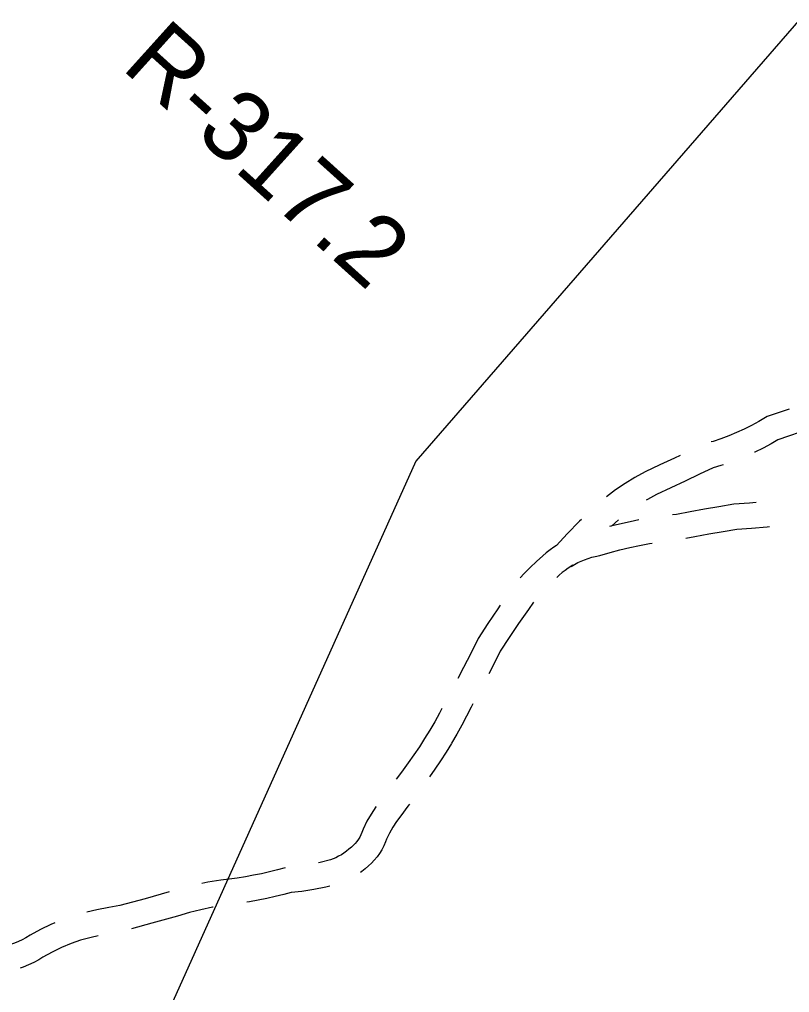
# Model space of a CAD drawing. Extents: x 3172231 to 3210228, y 940198 to 965780.
# Drawn here: x 3193528 to 3194436, y 958746 to 959893 of the extents above; entities that cross this region are included whole.
import ezdxf

# ---------------------------------------------------------------- set-up
doc = ezdxf.new("R2010")
doc.units = 0
for name, color, linetype in [('V-RIVR-RANG-IDEN', 7, 'Continuous'), ('V-ROAD-CNTR', 7, 'Continuous'), ('V-TOPO-BNDY', 7, 'Continuous')]:
    doc.layers.add(name, color=color, linetype=linetype)

msp = doc.modelspace()

# ---------------------------------------------------------------- linework, layer by layer
at = {"layer": 'V-ROAD-CNTR'}
for points in [[(3194435.649, 959433.898), (3194425.16, 959430.412), (3194409.856, 959425.042), (3194399.942, 959419.303), (3194391.284, 959414.669), (3194382.47, 959410.318), (3194373.514, 959406.262), (3194364.426, 959402.506), (3194355.222, 959399.057), (3194345.92, 959395.916), (3194343.716, 959395.252)], [(3194487.68, 959418.878), (3194487.617, 959418.853), (3194476.543, 959415.116), (3194462.326, 959410.904), (3194448.558, 959406.574), (3194434.856, 959402.022), (3194422.448, 959397.668), (3194414.54, 959393.089), (3194405.006, 959387.987), (3194395.302, 959383.196), (3194394.782, 959382.961)], [(3194307.091, 959379.37), (3194300.192, 959376.11), (3194283.181, 959368.104), (3194265.78, 959359.947), (3194253.728, 959353.451), (3194242.041, 959346.358), (3194230.732, 959338.678), (3194220.126, 959330.657)], [(3194357.631, 959368.206), (3194355.044, 959367.332), (3194346.028, 959364.619), (3194330.034, 959357.031), (3194312.988, 959348.976), (3194295.935, 959340.95), (3194279.274, 959333.141), (3194268.638, 959327.407), (3194266.977, 959326.399)], [(3194298.017, 959309.488), (3194302.719, 959310.012), (3194318.901, 959313.176), (3194335.806, 959316.291), (3194352.741, 959319.226), (3194370.29, 959322.077), (3194389.05, 959323.419), (3194396.831, 959324.101)], [(3194190.486, 959303.811), (3194188.427, 959301.864), (3194173.699, 959286.841), (3194161.071, 959272.955), (3194158.2, 959271.108), (3194153.526, 959267.789), (3194149.011, 959264.263), (3194144.866, 959260.715), (3194137.438, 959254.225), (3194130.104, 959247.299), (3194123.044, 959240.094), (3194118.352, 959234.922)], [(3194224.276, 959295.866), (3194228.562, 959297.005), (3194240.907, 959299.962), (3194253.331, 959302.613), (3194258.472, 959303.576)], [(3194234.389, 959303.315), (3194226.02, 959295.978)], [(3194313.629, 959281.577), (3194324.499, 959283.702), (3194341.086, 959286.759), (3194357.707, 959289.64), (3194373.772, 959292.249), (3194391.43, 959293.513), (3194409.86, 959295.127), (3194412.551, 959295.405)], [(3194178.374, 959248.434), (3194182.45, 959250.8), (3194186.338, 959252.826), (3194190.322, 959254.676), (3194194.388, 959256.343), (3194198.529, 959257.82), (3194202.729, 959259.108), (3194206.971, 959260.197), (3194212.162, 959261.28), (3194224.362, 959264.849), (3194235.908, 959267.915), (3194247.533, 959270.7), (3194259.225, 959273.195), (3194270.975, 959275.398), (3194274.055, 959275.896)], [(3194180.617, 959249.859), (3194175.01, 959246.25), (3194171.45, 959243.723), (3194168.007, 959241.035), (3194164.492, 959238.025), (3194161.417, 959235.338)], [(3194094.834, 959202.596), (3194091.757, 959198.189), (3194080.281, 959181.206), (3194068.611, 959163.37), (3194059.999, 959145.769), (3194051.595, 959129.23), (3194044.757, 959116.255)], [(3194134.154, 959206.235), (3194127.961, 959197.641), (3194116.487, 959181.203), (3194105.263, 959164.594), (3194094.737, 959148.508), (3194086.847, 959132.381), (3194081.349, 959121.56)], [(3194062.606, 959086.229), (3194060.448, 959082.279), (3194055.154, 959071.777), (3194049.449, 959061.022), (3194043.517, 959050.384), (3194037.44, 959040.006)], [(3194026.04, 959080.911), (3194023.095, 959075.358), (3194017.469, 959065.27), (3194011.552, 959055.164)], [(3194011.714, 959055.434), (3194005.587, 959045.458), (3193999.337, 959035.745), (3193992.891, 959026.173), (3193986.258, 959016.757), (3193978.09, 959005.712), (3193971.942, 958997.363)], [(3194037.278, 959039.736), (3194030.987, 959029.49), (3194024.395, 959019.247), (3194017.599, 959009.155), (3194011.281, 959000.187)], [(3193948.222, 958965.159), (3193947.846, 958964.66), (3193942.396, 958956.374), (3193937.481, 958947.763), (3193932.974, 958938.556), (3193931.522, 958934.506), (3193930.323, 958931.771), (3193928.931, 958929.108), (3193927.358, 958926.548), (3193925.61, 958924.103), (3193923.698, 958921.784), (3193921.641, 958919.613), (3193919.187, 958917.356), (3193916.272, 958914.773), (3193913.401, 958912.484), (3193910.413, 958910.342), (3193907.312, 958908.357), (3193904.111, 958906.533), (3193900.824, 958904.881), (3193897.466, 958903.404), (3193894.52, 958902.287), (3193882.448, 958899.272), (3193880.417, 958898.864)], [(3193987.588, 958967.977), (3193985.802, 958965.541), (3193977.549, 958954.231), (3193972.384, 958947.374), (3193967.98, 958940.68), (3193964.007, 958933.719), (3193960.652, 958926.866), (3193959.414, 958923.408), (3193957.385, 958918.783), (3193955.037, 958914.29), (3193952.372, 958909.952), (3193949.412, 958905.811), (3193946.184, 958901.9), (3193942.711, 958898.233), (3193939.293, 958895.088), (3193935.584, 958891.801), (3193931.503, 958888.548), (3193930.052, 958887.508)], [(3193840.913, 958892.827), (3193831.857, 958890.409), (3193822.488, 958888.11), (3193813.071, 958886.007), (3193803.612, 958884.101), (3193794.111, 958882.391), (3193784.579, 958880.877), (3193775.023, 958879.561), (3193764.94, 958878.385), (3193749.849, 958875.893), (3193742.717, 958874.415)], [(3193893.876, 958871.204), (3193889.04, 958869.996), (3193874.934, 958867.164), (3193860.708, 958864.993), (3193847.93, 958863.65), (3193839.303, 958861.345), (3193829.332, 958858.9), (3193819.305, 958856.661), (3193809.234, 958854.631), (3193799.123, 958852.811), (3193795.793, 958852.282)], [(3193704.01, 958864.402), (3193675.747, 958856.529), (3193645.984, 958848.579), (3193632.804, 958846.123), (3193618.956, 958843.242), (3193606.969, 958840.487)], [(3193756.215, 958846.538), (3193755.337, 958846.393), (3193741.594, 958843.546), (3193727.976, 958840.142), (3193714.128, 958836.078), (3193683.643, 958827.587), (3193659.53, 958821.145)], [(3193569.066, 958827.978), (3193564.668, 958826.105), (3193552.186, 958820.012), (3193540.092, 958813.322), (3193535.216, 958810.325), (3193530.838, 958807.967), (3193526.315, 958805.858), (3193521.671, 958804.009), (3193516.924, 958802.43), (3193512.106, 958801.129), (3193507.24, 958800.112), (3193501.833, 958799.302), (3193476.768, 958795.238), (3193475.794, 958795.102)], [(3193620.428, 958812.798), (3193612.198, 958810.907), (3193599.703, 958807.756), (3193588.499, 958803.648), (3193577.134, 958798.807), (3193566.036, 958793.39), (3193555.216, 958787.404), (3193550.196, 958784.319), (3193544.302, 958781.143), (3193538.211, 958778.304), (3193531.961, 958775.815), (3193528.528, 958774.674)]]:
    msp.add_lwpolyline(points, dxfattribs=at)
at = {"layer": 'V-TOPO-BNDY'}
for p, q in [((3195595.058, 961212.714), (3193995.175, 959372.609)), ((3193995.175, 959372.609), (3193394.322, 958036.488))]:
    msp.add_line(p, q, dxfattribs=at)

# ---------------------------------------------------------------- texts
at = {"layer": 'V-RIVR-RANG-IDEN'}
msp.add_text('R-317.2', height=82.9998, rotation=317.976499, dxfattribs=at).set_placement((3193646.353, 959836.091))

doc.saveas('drawing.dxf')
